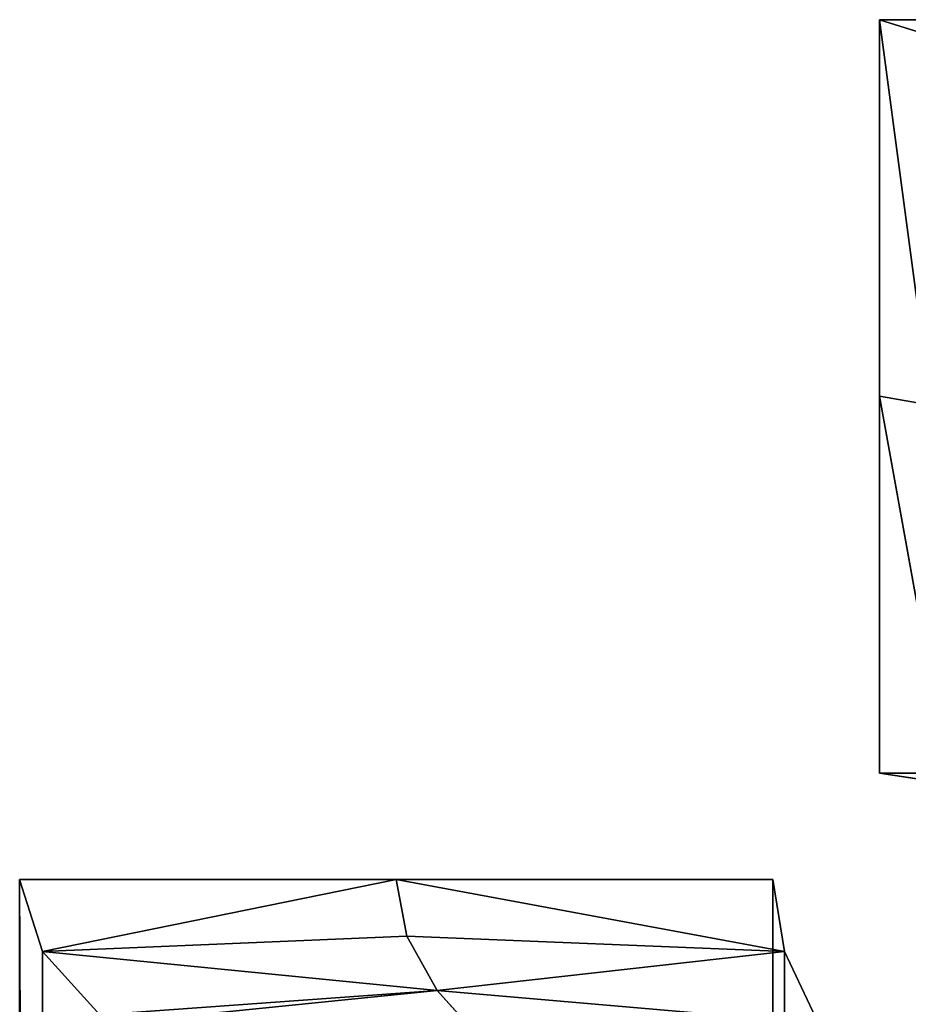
# Model space of a CAD drawing. Header units: centimetres. Extents: x 0.1 to 22.3, y 0.1 to 22.3.
# Tile 371 of 632: x 0.137 to 0.255, y 22.185 to 22.316. Entities that reach past the tile are written whole.
import ezdxf

# ---------------------------------------------------------------- set-up
doc = ezdxf.new("R2010")
doc.units = ezdxf.units.CM
doc.header["$LTSCALE"] = 2.54
doc.layers.get('0').update_dxf_attribs({"true_color": 0xff5454})

# ---------------------------------------------------------------- blocks, each defined once
blk = doc.blocks.new('Kosz na _mieci DELLA.STL')
at = {"color": 0}
for p, q in [((0.25843, 22.26464, 47.16865), (0.25162, 22.3158, 47.15)), ((0.25162, 22.3158, 47.15), (0.25162, 22.26581, 47.15)), ((0.25843, 22.26464, 47.16865), (0.25162, 22.3158, 47.15)), ((0.26099, 22.31286, 47.18414), (0.25162, 22.3158, 47.15)), ((22.22333, 22.3158, 47.15), (0.25162, 22.3158, 47.15)), ((0.26099, 22.31286, 47.18414), (0.25162, 22.3158, 47.15)), ((0.25162, 22.3158, 47.15), (0.25162, 22.3158, 46.15)), ((0.25162, 22.3158, 46.15), (0.25162, 22.26581, 47.15)), ((0.25162, 22.3158, 47.15), (0.25162, 22.26581, 47.15)), ((0.25162, 22.3158, 46.15), (0.25162, 22.26581, 47.15)), ((0.25162, 22.3158, 46.15), (0.25162, 22.2158, 46.15)), ((22.22333, 22.3158, 46.15), (0.25162, 22.3158, 46.15)), ((0.25162, 22.3158, 46.15), (22.22333, 22.3158, 47.15)), ((0.25162, 22.3158, 46.15), (22.22333, 22.3158, 47.15)), ((0.25162, 22.3158, 47.15), (0.25162, 22.3158, 46.15)), ((22.22333, 22.3158, 47.15), (0.25162, 22.3158, 47.15)), ((0.25162, 22.2158, 46.15), (22.22333, 22.3158, 46.15)), ((0.25162, 22.2158, 46.15), (22.22333, 22.3158, 46.15)), ((0.25162, 22.3158, 46.15), (0.25162, 22.2158, 46.15)), ((22.22333, 22.3158, 46.15), (0.25162, 22.3158, 46.15)), ((0.25162, 22.26581, 47.15), (0.25843, 22.26464, 47.16865)), ((0.25162, 22.26581, 47.15), (0.25843, 22.26464, 47.16865)), ((0.25162, 22.26581, 47.15), (0.26089, 22.21437, 47.16688)), ((0.25162, 22.26581, 47.15), (0.26089, 22.21437, 47.16688)), ((0.25162, 22.26581, 47.15), (0.25162, 22.2158, 47.15)), ((0.25162, 22.2158, 46.15), (0.25162, 22.26581, 47.15)), ((0.25162, 22.2158, 46.15), (0.25162, 22.26581, 47.15)), ((0.25162, 22.26581, 47.15), (0.25162, 22.2158, 47.15)), ((0.25162, 22.2158, 47.15), (0.26089, 22.21437, 47.16688)), ((0.25162, 22.2158, 47.15), (0.26089, 22.21437, 47.16688)), ((0.25162, 22.2158, 47.15), (22.21475, 22.21457, 47.16564)), ((0.25162, 22.2158, 47.15), (22.21475, 22.21457, 47.16564)), ((0.25162, 22.2158, 47.15), (22.22333, 22.2158, 47.15)), ((0.25162, 22.2158, 46.15), (0.25162, 22.2158, 47.15)), ((0.25162, 22.2158, 46.15), (0.25162, 22.2158, 47.15)), ((0.25162, 22.2158, 46.15), (22.22333, 22.2158, 47.15)), ((0.25162, 22.2158, 47.15), (22.22333, 22.2158, 47.15)), ((0.25162, 22.2158, 46.15), (22.22333, 22.2158, 47.15)), ((0.25162, 22.2158, 46.15), (22.22333, 22.2158, 46.15)), ((0.25162, 22.2158, 46.15), (22.22333, 22.2158, 46.15)), ((0.18747, 22.20166, 47.15), (0.13747, 22.20166, 47.15)), ((0.13747, 22.20166, 47.15), (0.14051, 22.19212, 47.18473)), ((0.13747, 22.20166, 47.15), (0.14051, 22.19212, 47.18473)), ((0.13747, 22.20166, 47.15), (0.13747, 0.22994, 47.15)), ((0.13747, 22.20166, 46.15), (0.13747, 0.22994, 46.15)), ((0.13747, 0.22994, 46.15), (0.13747, 22.20166, 47.15)), ((0.13747, 22.20166, 47.15), (0.13747, 22.20166, 46.15)), ((0.13747, 0.22994, 46.15), (0.13747, 22.20166, 47.15)), ((0.13747, 22.20166, 47.15), (0.13747, 0.22994, 47.15)), ((0.23747, 0.22994, 46.15), (0.13747, 22.20166, 46.15)), ((0.13747, 22.20166, 46.15), (0.23747, 22.20166, 46.15)), ((0.23747, 0.22994, 46.15), (0.13747, 22.20166, 46.15)), ((0.13747, 22.20166, 46.15), (0.13747, 0.22994, 46.15)), ((0.13747, 22.20166, 46.15), (0.23747, 22.20166, 46.15)), ((0.13747, 22.20166, 46.15), (0.18747, 22.20166, 47.15)), ((0.13747, 22.20166, 46.15), (0.18747, 22.20166, 47.15)), ((0.13747, 22.20166, 47.15), (0.13747, 22.20166, 46.15)), ((0.18747, 22.20166, 47.15), (0.13747, 22.20166, 47.15)), ((0.18747, 22.20166, 47.15), (0.14051, 22.19212, 47.18473)), ((0.18747, 22.20166, 47.15), (0.14051, 22.19212, 47.18473)), ((0.18888, 22.19416, 47.17052), (0.18747, 22.20166, 47.15)), ((0.23747, 22.20166, 47.15), (0.18747, 22.20166, 47.15)), ((0.18747, 22.20166, 47.15), (0.23899, 22.19212, 47.16736)), ((0.18747, 22.20166, 47.15), (0.23899, 22.19212, 47.16736)), ((0.18888, 22.19416, 47.17052), (0.18747, 22.20166, 47.15)), ((0.23747, 22.20166, 46.15), (0.18747, 22.20166, 47.15)), ((0.23747, 22.20166, 47.15), (0.18747, 22.20166, 47.15)), ((0.23747, 22.20166, 46.15), (0.18747, 22.20166, 47.15)), ((0.23899, 22.19212, 47.16736), (0.23747, 22.20166, 47.15)), ((0.23747, 0.22994, 47.15), (0.23747, 22.20166, 47.15)), ((0.23747, 22.20166, 47.15), (0.23899, 0.23948, 47.16736)), ((0.23747, 22.20166, 47.15), (0.23899, 0.23948, 47.16736)), ((0.23899, 22.19212, 47.16736), (0.23747, 22.20166, 47.15)), ((0.23747, 0.22994, 46.15), (0.23747, 22.20166, 47.15)), ((0.23747, 0.22994, 47.15), (0.23747, 22.20166, 47.15)), ((0.23747, 0.22994, 46.15), (0.23747, 22.20166, 47.15)), ((0.23747, 0.22994, 46.15), (0.23747, 22.20166, 46.15)), ((0.23747, 22.20166, 46.15), (0.23747, 22.20166, 47.15)), ((0.23747, 0.22994, 46.15), (0.23747, 22.20166, 46.15)), ((0.23747, 22.20166, 46.15), (0.23747, 22.20166, 47.15)), ((0.18888, 22.19416, 47.17052), (0.14051, 22.19212, 47.18473)), ((0.18888, 22.19416, 47.17052), (0.14051, 22.19212, 47.18473)), ((0.19288, 22.18694, 47.1899), (0.18888, 22.19416, 47.17052)), ((0.18888, 22.19416, 47.17052), (0.23899, 22.19212, 47.16736)), ((0.18888, 22.19416, 47.17052), (0.23899, 22.19212, 47.16736)), ((0.19288, 22.18694, 47.1899), (0.18888, 22.19416, 47.17052)), ((0.13747, 0.22994, 47.15), (0.14051, 22.19212, 47.18473)), ((0.13747, 0.22994, 47.15), (0.14051, 22.19212, 47.18473)), ((0.19288, 22.18694, 47.1899), (0.14051, 22.19212, 47.18473)), ((0.14051, 22.19212, 47.18473), (0.14813, 22.18373, 47.21442)), ((0.19288, 22.18694, 47.1899), (0.14051, 22.19212, 47.18473)), ((0.14051, 0.23948, 47.18473), (0.14051, 22.19212, 47.18473)), ((0.14051, 0.23948, 47.18473), (0.14051, 22.19212, 47.18473)), ((0.14051, 22.19212, 47.18473), (0.14813, 22.18373, 47.21442)), ((0.19288, 22.18694, 47.1899), (0.23899, 22.19212, 47.16736)), ((0.19288, 22.18694, 47.1899), (0.23899, 22.19212, 47.16736)), ((0.24351, 22.18258, 47.1842), (0.23899, 22.19212, 47.16736)), ((0.24356, 0.24911, 47.18435), (0.23899, 22.19212, 47.16736)), ((0.24351, 22.18258, 47.1842), (0.23899, 22.19212, 47.16736)), ((0.23899, 22.19212, 47.16736), (0.23899, 0.23948, 47.16736)), ((0.23899, 22.19212, 47.16736), (0.23899, 0.23948, 47.16736)), ((0.24356, 0.24911, 47.18435), (0.23899, 22.19212, 47.16736)), ((0.19288, 22.18694, 47.1899), (0.14813, 22.18373, 47.21442)), ((0.19288, 22.18694, 47.1899), (0.14813, 22.18373, 47.21442)), ((0.19288, 22.18694, 47.1899), (0.14958, 22.18254, 47.21854)), ((0.19288, 22.18694, 47.1899), (0.14958, 22.18254, 47.21854)), ((0.19944, 22.17967, 47.20873), (0.19288, 22.18694, 47.1899)), ((0.19288, 22.18694, 47.1899), (0.24351, 22.18258, 47.1842)), ((0.19288, 22.18694, 47.1899), (0.24351, 22.18258, 47.1842)), ((0.19944, 22.17967, 47.20873), (0.19288, 22.18694, 47.1899))]:
    blk.add_line(p, q, dxfattribs=at)
mesh = blk.add_polyface(dxfattribs=at)
corners = [(0.25162, 22.3158, 47.15), (0.25162, 22.26581, 47.15), (0.25843, 22.26464, 47.16865)]
mesh.append_faces([[corners[k] for k in face] for face in [(0, 1, 2)]], dxfattribs={"color": 0})
mesh = blk.add_polyface(dxfattribs=at)
corners = [(0.25162, 22.3158, 47.15), (0.25843, 22.26464, 47.16865), (0.26099, 22.31286, 47.18414)]
mesh.append_faces([[corners[k] for k in face] for face in [(0, 1, 2)]], dxfattribs={"color": 0})
mesh = blk.add_polyface(dxfattribs=at)
corners = [(0.26099, 22.31286, 47.18414), (22.22333, 22.3158, 47.15), (0.25162, 22.3158, 47.15)]
mesh.append_faces([[corners[k] for k in face] for face in [(0, 1, 2)]], dxfattribs={"color": 0})
mesh = blk.add_polyface(dxfattribs=at)
corners = [(0.25162, 22.3158, 46.15), (0.25162, 22.26581, 47.15), (0.25162, 22.3158, 47.15)]
mesh.append_faces([[corners[k] for k in face] for face in [(0, 1, 2)]], dxfattribs={"color": 0})
mesh = blk.add_polyface(dxfattribs=at)
corners = [(0.25162, 22.3158, 46.15), (0.25162, 22.2158, 46.15), (0.25162, 22.26581, 47.15)]
mesh.append_faces([[corners[k] for k in face] for face in [(0, 1, 2)]], dxfattribs={"color": 0})
mesh = blk.add_polyface(dxfattribs=at)
corners = [(22.22333, 22.3158, 47.15), (22.22333, 22.3158, 46.15), (0.25162, 22.3158, 46.15)]
mesh.append_faces([[corners[k] for k in face] for face in [(0, 1, 2)]], dxfattribs={"color": 0})
mesh = blk.add_polyface(dxfattribs=at)
corners = [(22.22333, 22.3158, 47.15), (0.25162, 22.3158, 46.15), (0.25162, 22.3158, 47.15)]
mesh.append_faces([[corners[k] for k in face] for face in [(0, 1, 2)]], dxfattribs={"color": 0})
mesh = blk.add_polyface(dxfattribs=at)
corners = [(22.22333, 22.2158, 46.15), (0.25162, 22.2158, 46.15), (22.22333, 22.3158, 46.15)]
mesh.append_faces([[corners[k] for k in face] for face in [(0, 1, 2)]], dxfattribs={"color": 0})
mesh = blk.add_polyface(dxfattribs=at)
corners = [(22.22333, 22.3158, 46.15), (0.25162, 22.2158, 46.15), (0.25162, 22.3158, 46.15)]
mesh.append_faces([[corners[k] for k in face] for face in [(0, 1, 2)]], dxfattribs={"color": 0})
mesh = blk.add_polyface(dxfattribs=at)
corners = [(0.25162, 22.26581, 47.15), (0.26089, 22.21437, 47.16688), (0.25843, 22.26464, 47.16865)]
mesh.append_faces([[corners[k] for k in face] for face in [(0, 1, 2)]], dxfattribs={"color": 0})
mesh = blk.add_polyface(dxfattribs=at)
corners = [(0.25162, 22.26581, 47.15), (0.25162, 22.2158, 47.15), (0.26089, 22.21437, 47.16688)]
mesh.append_faces([[corners[k] for k in face] for face in [(0, 1, 2)]], dxfattribs={"color": 0})
mesh = blk.add_polyface(dxfattribs=at)
corners = [(0.25162, 22.26581, 47.15), (0.25162, 22.2158, 46.15), (0.25162, 22.2158, 47.15)]
mesh.append_faces([[corners[k] for k in face] for face in [(0, 1, 2)]], dxfattribs={"color": 0})
mesh = blk.add_polyface(dxfattribs=at)
corners = [(0.26089, 22.21437, 47.16688), (0.25162, 22.2158, 47.15), (22.21475, 22.21457, 47.16564)]
mesh.append_faces([[corners[k] for k in face] for face in [(0, 1, 2)]], dxfattribs={"color": 0})
mesh = blk.add_polyface(dxfattribs=at)
corners = [(22.21475, 22.21457, 47.16564), (0.25162, 22.2158, 47.15), (22.22333, 22.2158, 47.15)]
mesh.append_faces([[corners[k] for k in face] for face in [(0, 1, 2)]], dxfattribs={"color": 0})
mesh = blk.add_polyface(dxfattribs=at)
corners = [(0.25162, 22.2158, 47.15), (0.25162, 22.2158, 46.15), (22.22333, 22.2158, 47.15)]
mesh.append_faces([[corners[k] for k in face] for face in [(0, 1, 2)]], dxfattribs={"color": 0})
mesh = blk.add_polyface(dxfattribs=at)
corners = [(22.22333, 22.2158, 47.15), (0.25162, 22.2158, 46.15), (22.22333, 22.2158, 46.15)]
mesh.append_faces([[corners[k] for k in face] for face in [(0, 1, 2)]], dxfattribs={"color": 0})
mesh = blk.add_polyface(dxfattribs=at)
corners = [(0.14051, 22.19212, 47.18473), (0.18747, 22.20166, 47.15), (0.13747, 22.20166, 47.15)]
mesh.append_faces([[corners[k] for k in face] for face in [(0, 1, 2)]], dxfattribs={"color": 0})
mesh = blk.add_polyface(dxfattribs=at)
corners = [(0.13747, 22.20166, 47.15), (0.13747, 0.22994, 47.15), (0.14051, 22.19212, 47.18473)]
mesh.append_faces([[corners[k] for k in face] for face in [(0, 1, 2)]], dxfattribs={"color": 0})
mesh = blk.add_polyface(dxfattribs=at)
corners = [(0.13747, 22.20166, 46.15), (0.13747, 0.22994, 46.15), (0.13747, 22.20166, 47.15)]
mesh.append_faces([[corners[k] for k in face] for face in [(0, 1, 2)]], dxfattribs={"color": 0})
mesh = blk.add_polyface(dxfattribs=at)
corners = [(0.13747, 22.20166, 47.15), (0.13747, 0.22994, 46.15), (0.13747, 0.22994, 47.15)]
mesh.append_faces([[corners[k] for k in face] for face in [(0, 1, 2)]], dxfattribs={"color": 0})
mesh = blk.add_polyface(dxfattribs=at)
corners = [(0.23747, 0.22994, 46.15), (0.13747, 22.20166, 46.15), (0.23747, 22.20166, 46.15)]
mesh.append_faces([[corners[k] for k in face] for face in [(0, 1, 2)]], dxfattribs={"color": 0})
mesh = blk.add_polyface(dxfattribs=at)
corners = [(0.23747, 0.22994, 46.15), (0.13747, 0.22994, 46.15), (0.13747, 22.20166, 46.15)]
mesh.append_faces([[corners[k] for k in face] for face in [(0, 1, 2)]], dxfattribs={"color": 0})
mesh = blk.add_polyface(dxfattribs=at)
corners = [(0.18747, 22.20166, 47.15), (0.23747, 22.20166, 46.15), (0.13747, 22.20166, 46.15)]
mesh.append_faces([[corners[k] for k in face] for face in [(0, 1, 2)]], dxfattribs={"color": 0})
mesh = blk.add_polyface(dxfattribs=at)
corners = [(0.18747, 22.20166, 47.15), (0.13747, 22.20166, 46.15), (0.13747, 22.20166, 47.15)]
mesh.append_faces([[corners[k] for k in face] for face in [(0, 1, 2)]], dxfattribs={"color": 0})
mesh = blk.add_polyface(dxfattribs=at)
corners = [(0.14051, 22.19212, 47.18473), (0.18888, 22.19416, 47.17052), (0.18747, 22.20166, 47.15)]
mesh.append_faces([[corners[k] for k in face] for face in [(0, 1, 2)]], dxfattribs={"color": 0})
mesh = blk.add_polyface(dxfattribs=at)
corners = [(0.23899, 22.19212, 47.16736), (0.23747, 22.20166, 47.15), (0.18747, 22.20166, 47.15)]
mesh.append_faces([[corners[k] for k in face] for face in [(0, 1, 2)]], dxfattribs={"color": 0})
mesh = blk.add_polyface(dxfattribs=at)
corners = [(0.18888, 22.19416, 47.17052), (0.23899, 22.19212, 47.16736), (0.18747, 22.20166, 47.15)]
mesh.append_faces([[corners[k] for k in face] for face in [(0, 1, 2)]], dxfattribs={"color": 0})
mesh = blk.add_polyface(dxfattribs=at)
corners = [(0.23747, 22.20166, 47.15), (0.23747, 22.20166, 46.15), (0.18747, 22.20166, 47.15)]
mesh.append_faces([[corners[k] for k in face] for face in [(0, 1, 2)]], dxfattribs={"color": 0})
mesh = blk.add_polyface(dxfattribs=at)
corners = [(0.23747, 22.20166, 47.15), (0.23899, 0.23948, 47.16736), (0.23747, 0.22994, 47.15)]
mesh.append_faces([[corners[k] for k in face] for face in [(0, 1, 2)]], dxfattribs={"color": 0})
mesh = blk.add_polyface(dxfattribs=at)
corners = [(0.23747, 22.20166, 47.15), (0.23899, 22.19212, 47.16736), (0.23899, 0.23948, 47.16736)]
mesh.append_faces([[corners[k] for k in face] for face in [(0, 1, 2)]], dxfattribs={"color": 0})
mesh = blk.add_polyface(dxfattribs=at)
corners = [(0.23747, 22.20166, 47.15), (0.23747, 0.22994, 47.15), (0.23747, 0.22994, 46.15)]
mesh.append_faces([[corners[k] for k in face] for face in [(0, 1, 2)]], dxfattribs={"color": 0})
mesh = blk.add_polyface(dxfattribs=at)
corners = [(0.23747, 22.20166, 47.15), (0.23747, 0.22994, 46.15), (0.23747, 22.20166, 46.15)]
mesh.append_faces([[corners[k] for k in face] for face in [(0, 1, 2)]], dxfattribs={"color": 0})
mesh = blk.add_polyface(dxfattribs=at)
corners = [(0.19288, 22.18694, 47.1899), (0.18888, 22.19416, 47.17052), (0.14051, 22.19212, 47.18473)]
mesh.append_faces([[corners[k] for k in face] for face in [(0, 1, 2)]], dxfattribs={"color": 0})
mesh = blk.add_polyface(dxfattribs=at)
corners = [(0.19288, 22.18694, 47.1899), (0.23899, 22.19212, 47.16736), (0.18888, 22.19416, 47.17052)]
mesh.append_faces([[corners[k] for k in face] for face in [(0, 1, 2)]], dxfattribs={"color": 0})
mesh = blk.add_polyface(dxfattribs=at)
corners = [(0.14051, 22.19212, 47.18473), (0.13747, 0.22994, 47.15), (0.14051, 0.23948, 47.18473)]
mesh.append_faces([[corners[k] for k in face] for face in [(0, 1, 2)]], dxfattribs={"color": 0})
mesh = blk.add_polyface(dxfattribs=at)
corners = [(0.14813, 22.18373, 47.21442), (0.19288, 22.18694, 47.1899), (0.14051, 22.19212, 47.18473)]
mesh.append_faces([[corners[k] for k in face] for face in [(0, 1, 2)]], dxfattribs={"color": 0})
mesh = blk.add_polyface(dxfattribs=at)
corners = [(0.14051, 22.19212, 47.18473), (0.14051, 0.23948, 47.18473), (0.14813, 22.18373, 47.21442)]
mesh.append_faces([[corners[k] for k in face] for face in [(0, 1, 2)]], dxfattribs={"color": 0})
mesh = blk.add_polyface(dxfattribs=at)
corners = [(0.19288, 22.18694, 47.1899), (0.24351, 22.18258, 47.1842), (0.23899, 22.19212, 47.16736)]
mesh.append_faces([[corners[k] for k in face] for face in [(0, 1, 2)]], dxfattribs={"color": 0})
mesh = blk.add_polyface(dxfattribs=at)
corners = [(0.23899, 22.19212, 47.16736), (0.24351, 22.18258, 47.1842), (0.24356, 0.24911, 47.18435)]
mesh.append_faces([[corners[k] for k in face] for face in [(0, 1, 2)]], dxfattribs={"color": 0})
mesh = blk.add_polyface(dxfattribs=at)
corners = [(0.23899, 22.19212, 47.16736), (0.24356, 0.24911, 47.18435), (0.23899, 0.23948, 47.16736)]
mesh.append_faces([[corners[k] for k in face] for face in [(0, 1, 2)]], dxfattribs={"color": 0})
mesh = blk.add_polyface(dxfattribs=at)
corners = [(0.14958, 22.18254, 47.21854), (0.19288, 22.18694, 47.1899), (0.14813, 22.18373, 47.21442)]
mesh.append_faces([[corners[k] for k in face] for face in [(0, 1, 2)]], dxfattribs={"color": 0})
mesh = blk.add_polyface(dxfattribs=at)
corners = [(0.14958, 22.18254, 47.21854), (0.19944, 22.17967, 47.20873), (0.19288, 22.18694, 47.1899)]
mesh.append_faces([[corners[k] for k in face] for face in [(0, 1, 2)]], dxfattribs={"color": 0})
mesh = blk.add_polyface(dxfattribs=at)
corners = [(0.19944, 22.17967, 47.20873), (0.24351, 22.18258, 47.1842), (0.19288, 22.18694, 47.1899)]
mesh.append_faces([[corners[k] for k in face] for face in [(0, 1, 2)]], dxfattribs={"color": 0})

msp = doc.modelspace()

# ---------------------------------------------------------------- block references
at = {"color": 0}
msp.add_blockref('Kosz na _mieci DELLA.STL', (0, 0), dxfattribs=at)

doc.saveas('drawing.dxf')
